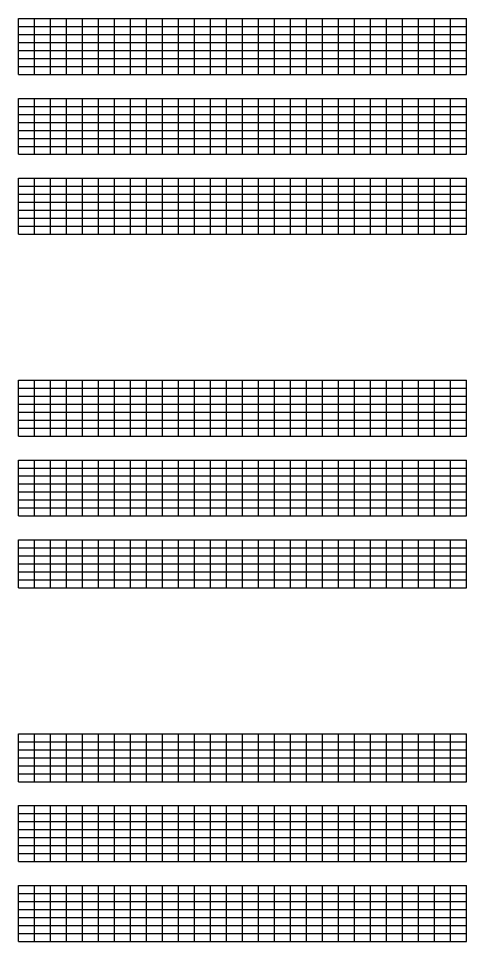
# Model space of a CAD drawing. Extents: x 1374311 to 1383814, y 384102 to 406278.
# Drawn here: x 1374311 to 1374591, y 386053 to 386631 of the extents above; entities that cross this region are included whole.
import ezdxf

# ---------------------------------------------------------------- set-up
doc = ezdxf.new("R2010")
doc.units = 0
doc.layers.add('R_Grid', color=7, linetype='Continuous')

msp = doc.modelspace()

# ---------------------------------------------------------------- linework, layer by layer
at = {"layer": 'R_Grid'}
for p, q in [((1374311.1, 386630.74), (1374591.1, 386630.74)), ((1374311.1, 386595.74), (1374311.1, 386630.74)), ((1374321.1, 386595.74), (1374321.1, 386630.74)), ((1374331.1, 386595.74), (1374331.1, 386630.74)), ((1374341.1, 386595.74), (1374341.1, 386630.74)), ((1374351.1, 386595.74), (1374351.1, 386630.74)), ((1374361.1, 386595.74), (1374361.1, 386630.74)), ((1374371.1, 386595.74), (1374371.1, 386630.74)), ((1374381.1, 386595.74), (1374381.1, 386630.74)), ((1374391.1, 386595.74), (1374391.1, 386630.74)), ((1374401.1, 386595.74), (1374401.1, 386630.74)), ((1374411.1, 386595.74), (1374411.1, 386630.74)), ((1374421.1, 386595.74), (1374421.1, 386630.74)), ((1374431.1, 386595.74), (1374431.1, 386630.74)), ((1374441.1, 386595.74), (1374441.1, 386630.74)), ((1374451.1, 386595.74), (1374451.1, 386630.74)), ((1374461.1, 386595.74), (1374461.1, 386630.74)), ((1374471.1, 386595.74), (1374471.1, 386630.74)), ((1374481.1, 386595.74), (1374481.1, 386630.74)), ((1374491.1, 386595.74), (1374491.1, 386630.74)), ((1374501.1, 386595.74), (1374501.1, 386630.74)), ((1374511.1, 386595.74), (1374511.1, 386630.74)), ((1374521.1, 386595.74), (1374521.1, 386630.74)), ((1374531.1, 386595.74), (1374531.1, 386630.74)), ((1374541.1, 386595.74), (1374541.1, 386630.74)), ((1374551.1, 386595.74), (1374551.1, 386630.74)), ((1374561.1, 386595.74), (1374561.1, 386630.74)), ((1374571.1, 386595.74), (1374571.1, 386630.74)), ((1374581.1, 386595.74), (1374581.1, 386630.74)), ((1374591.1, 386595.74), (1374591.1, 386630.74)), ((1374311.1, 386625.74), (1374591.1, 386625.74)), ((1374311.1, 386620.74), (1374591.1, 386620.74)), ((1374311.1, 386615.74), (1374591.1, 386615.74)), ((1374311.1, 386610.74), (1374591.1, 386610.74)), ((1374311.1, 386605.74), (1374591.1, 386605.74)), ((1374311.1, 386600.74), (1374591.1, 386600.74)), ((1374311.1, 386595.74), (1374591.1, 386595.74)), ((1374311.1, 386580.74), (1374591.1, 386580.74)), ((1374311.1, 386545.74), (1374311.1, 386580.74)), ((1374321.1, 386545.74), (1374321.1, 386580.74)), ((1374331.1, 386545.74), (1374331.1, 386580.74)), ((1374341.1, 386545.74), (1374341.1, 386580.74)), ((1374351.1, 386545.74), (1374351.1, 386580.74)), ((1374361.1, 386545.74), (1374361.1, 386580.74)), ((1374371.1, 386545.74), (1374371.1, 386580.74)), ((1374381.1, 386545.74), (1374381.1, 386580.74)), ((1374391.1, 386545.74), (1374391.1, 386580.74)), ((1374401.1, 386545.74), (1374401.1, 386580.74)), ((1374411.1, 386545.74), (1374411.1, 386580.74)), ((1374421.1, 386545.74), (1374421.1, 386580.74)), ((1374431.1, 386545.74), (1374431.1, 386580.74)), ((1374441.1, 386545.74), (1374441.1, 386580.74)), ((1374451.1, 386545.74), (1374451.1, 386580.74)), ((1374461.1, 386545.74), (1374461.1, 386580.74)), ((1374471.1, 386545.74), (1374471.1, 386580.74)), ((1374481.1, 386545.74), (1374481.1, 386580.74)), ((1374491.1, 386545.74), (1374491.1, 386580.74)), ((1374501.1, 386545.74), (1374501.1, 386580.74)), ((1374511.1, 386545.74), (1374511.1, 386580.74)), ((1374521.1, 386545.74), (1374521.1, 386580.74)), ((1374531.1, 386545.74), (1374531.1, 386580.74)), ((1374541.1, 386545.74), (1374541.1, 386580.74)), ((1374551.1, 386545.74), (1374551.1, 386580.74)), ((1374561.1, 386545.74), (1374561.1, 386580.74)), ((1374571.1, 386545.74), (1374571.1, 386580.74)), ((1374581.1, 386545.74), (1374581.1, 386580.74)), ((1374591.1, 386545.74), (1374591.1, 386580.74)), ((1374311.1, 386575.74), (1374591.1, 386575.74)), ((1374311.1, 386570.74), (1374591.1, 386570.74)), ((1374311.1, 386565.74), (1374591.1, 386565.74)), ((1374311.1, 386560.74), (1374591.1, 386560.74)), ((1374311.1, 386555.74), (1374591.1, 386555.74)), ((1374311.1, 386550.74), (1374591.1, 386550.74)), ((1374311.1, 386545.74), (1374591.1, 386545.74)), ((1374311.1, 386530.74), (1374591.1, 386530.74)), ((1374311.1, 386495.74), (1374311.1, 386530.74)), ((1374321.1, 386495.74), (1374321.1, 386530.74)), ((1374331.1, 386495.74), (1374331.1, 386530.74)), ((1374341.1, 386495.74), (1374341.1, 386530.74)), ((1374351.1, 386495.74), (1374351.1, 386530.74)), ((1374361.1, 386495.74), (1374361.1, 386530.74)), ((1374371.1, 386495.74), (1374371.1, 386530.74)), ((1374381.1, 386495.74), (1374381.1, 386530.74)), ((1374391.1, 386495.74), (1374391.1, 386530.74)), ((1374401.1, 386495.74), (1374401.1, 386530.74)), ((1374411.1, 386495.74), (1374411.1, 386530.74)), ((1374421.1, 386495.74), (1374421.1, 386530.74)), ((1374431.1, 386495.74), (1374431.1, 386530.74)), ((1374441.1, 386495.74), (1374441.1, 386530.74)), ((1374451.1, 386495.74), (1374451.1, 386530.74)), ((1374461.1, 386495.74), (1374461.1, 386530.74)), ((1374471.1, 386495.74), (1374471.1, 386530.74)), ((1374481.1, 386495.74), (1374481.1, 386530.74)), ((1374491.1, 386495.74), (1374491.1, 386530.74)), ((1374501.1, 386495.74), (1374501.1, 386530.74)), ((1374511.1, 386495.74), (1374511.1, 386530.74)), ((1374521.1, 386495.74), (1374521.1, 386530.74)), ((1374531.1, 386495.74), (1374531.1, 386530.74)), ((1374541.1, 386495.74), (1374541.1, 386530.74)), ((1374551.1, 386495.74), (1374551.1, 386530.74)), ((1374561.1, 386495.74), (1374561.1, 386530.74)), ((1374571.1, 386495.74), (1374571.1, 386530.74)), ((1374581.1, 386495.74), (1374581.1, 386530.74)), ((1374591.1, 386495.74), (1374591.1, 386530.74)), ((1374311.1, 386525.74), (1374591.1, 386525.74)), ((1374311.1, 386520.74), (1374591.1, 386520.74)), ((1374311.1, 386515.74), (1374591.1, 386515.74)), ((1374311.1, 386510.74), (1374591.1, 386510.74)), ((1374311.1, 386505.74), (1374591.1, 386505.74)), ((1374311.1, 386500.74), (1374591.1, 386500.74)), ((1374311.1, 386495.74), (1374591.1, 386495.74)), ((1374311.1, 386404.52), (1374591.1, 386404.52)), ((1374311.1, 386369.52), (1374311.1, 386404.52)), ((1374321.1, 386369.52), (1374321.1, 386404.52)), ((1374331.1, 386369.52), (1374331.1, 386404.52)), ((1374341.1, 386369.52), (1374341.1, 386404.52)), ((1374351.1, 386369.52), (1374351.1, 386404.52)), ((1374361.1, 386369.52), (1374361.1, 386404.52)), ((1374371.1, 386369.52), (1374371.1, 386404.52)), ((1374381.1, 386369.52), (1374381.1, 386404.52)), ((1374391.1, 386369.52), (1374391.1, 386404.52)), ((1374401.1, 386369.52), (1374401.1, 386404.52)), ((1374411.1, 386369.52), (1374411.1, 386404.52)), ((1374421.1, 386369.52), (1374421.1, 386404.52)), ((1374431.1, 386369.52), (1374431.1, 386404.52)), ((1374441.1, 386369.52), (1374441.1, 386404.52)), ((1374451.1, 386369.52), (1374451.1, 386404.52)), ((1374461.1, 386369.52), (1374461.1, 386404.52)), ((1374471.1, 386369.52), (1374471.1, 386404.52)), ((1374481.1, 386369.52), (1374481.1, 386404.52)), ((1374491.1, 386369.52), (1374491.1, 386404.52)), ((1374501.1, 386369.52), (1374501.1, 386404.52)), ((1374511.1, 386369.52), (1374511.1, 386404.52)), ((1374521.1, 386369.52), (1374521.1, 386404.52)), ((1374531.1, 386369.52), (1374531.1, 386404.52)), ((1374541.1, 386369.52), (1374541.1, 386404.52)), ((1374551.1, 386369.52), (1374551.1, 386404.52)), ((1374561.1, 386369.52), (1374561.1, 386404.52)), ((1374571.1, 386369.52), (1374571.1, 386404.52)), ((1374581.1, 386369.52), (1374581.1, 386404.52)), ((1374591.1, 386369.52), (1374591.1, 386404.52)), ((1374311.1, 386399.52), (1374591.1, 386399.52)), ((1374311.1, 386394.52), (1374591.1, 386394.52)), ((1374311.1, 386389.52), (1374591.1, 386389.52)), ((1374311.1, 386384.52), (1374591.1, 386384.52)), ((1374311.1, 386379.52), (1374591.1, 386379.52)), ((1374311.1, 386374.52), (1374591.1, 386374.52)), ((1374311.1, 386369.52), (1374591.1, 386369.52)), ((1374311.1, 386354.52), (1374591.1, 386354.52)), ((1374311.1, 386319.52), (1374311.1, 386354.52)), ((1374321.1, 386319.52), (1374321.1, 386354.52)), ((1374331.1, 386319.52), (1374331.1, 386354.52)), ((1374341.1, 386319.52), (1374341.1, 386354.52)), ((1374351.1, 386319.52), (1374351.1, 386354.52)), ((1374361.1, 386319.52), (1374361.1, 386354.52)), ((1374371.1, 386319.52), (1374371.1, 386354.52)), ((1374381.1, 386319.52), (1374381.1, 386354.52)), ((1374391.1, 386319.52), (1374391.1, 386354.52)), ((1374401.1, 386319.52), (1374401.1, 386354.52)), ((1374411.1, 386319.52), (1374411.1, 386354.52)), ((1374421.1, 386319.52), (1374421.1, 386354.52)), ((1374431.1, 386319.52), (1374431.1, 386354.52)), ((1374441.1, 386319.52), (1374441.1, 386354.52)), ((1374451.1, 386319.52), (1374451.1, 386354.52)), ((1374461.1, 386319.52), (1374461.1, 386354.52)), ((1374471.1, 386319.52), (1374471.1, 386354.52)), ((1374481.1, 386319.52), (1374481.1, 386354.52)), ((1374491.1, 386319.52), (1374491.1, 386354.52)), ((1374501.1, 386319.52), (1374501.1, 386354.52)), ((1374511.1, 386319.52), (1374511.1, 386354.52)), ((1374521.1, 386319.52), (1374521.1, 386354.52)), ((1374531.1, 386319.52), (1374531.1, 386354.52)), ((1374541.1, 386319.52), (1374541.1, 386354.52)), ((1374551.1, 386319.52), (1374551.1, 386354.52)), ((1374561.1, 386319.52), (1374561.1, 386354.52)), ((1374571.1, 386319.52), (1374571.1, 386354.52)), ((1374581.1, 386319.52), (1374581.1, 386354.52)), ((1374591.1, 386319.52), (1374591.1, 386354.52)), ((1374311.1, 386349.52), (1374591.1, 386349.52)), ((1374311.1, 386344.52), (1374591.1, 386344.52)), ((1374311.1, 386339.52), (1374591.1, 386339.52)), ((1374311.1, 386334.52), (1374591.1, 386334.52)), ((1374311.1, 386329.52), (1374591.1, 386329.52)), ((1374311.1, 386324.52), (1374591.1, 386324.52)), ((1374311.1, 386319.52), (1374591.1, 386319.52)), ((1374311.1, 386304.52), (1374591.1, 386304.52)), ((1374311.1, 386274.52), (1374311.1, 386304.52)), ((1374321.1, 386274.52), (1374321.1, 386304.52)), ((1374331.1, 386274.52), (1374331.1, 386304.52)), ((1374341.1, 386274.52), (1374341.1, 386304.52)), ((1374351.1, 386274.52), (1374351.1, 386304.52)), ((1374361.1, 386274.52), (1374361.1, 386304.52)), ((1374371.1, 386274.52), (1374371.1, 386304.52)), ((1374381.1, 386274.52), (1374381.1, 386304.52)), ((1374391.1, 386274.52), (1374391.1, 386304.52)), ((1374401.1, 386274.52), (1374401.1, 386304.52)), ((1374411.1, 386274.52), (1374411.1, 386304.52)), ((1374421.1, 386274.52), (1374421.1, 386304.52)), ((1374431.1, 386274.52), (1374431.1, 386304.52)), ((1374441.1, 386274.52), (1374441.1, 386304.52)), ((1374451.1, 386274.52), (1374451.1, 386304.52)), ((1374461.1, 386274.52), (1374461.1, 386304.52)), ((1374471.1, 386274.52), (1374471.1, 386304.52)), ((1374481.1, 386274.52), (1374481.1, 386304.52)), ((1374491.1, 386274.52), (1374491.1, 386304.52)), ((1374501.1, 386274.52), (1374501.1, 386304.52)), ((1374511.1, 386274.52), (1374511.1, 386304.52)), ((1374521.1, 386274.52), (1374521.1, 386304.52)), ((1374531.1, 386274.52), (1374531.1, 386304.52)), ((1374541.1, 386274.52), (1374541.1, 386304.52)), ((1374551.1, 386274.52), (1374551.1, 386304.52)), ((1374561.1, 386274.52), (1374561.1, 386304.52)), ((1374571.1, 386274.52), (1374571.1, 386304.52)), ((1374581.1, 386274.52), (1374581.1, 386304.52)), ((1374591.1, 386274.52), (1374591.1, 386304.52)), ((1374311.1, 386299.52), (1374591.1, 386299.52)), ((1374311.1, 386294.52), (1374591.1, 386294.52)), ((1374311.1, 386289.52), (1374591.1, 386289.52)), ((1374311.1, 386284.52), (1374591.1, 386284.52)), ((1374311.1, 386279.52), (1374591.1, 386279.52)), ((1374311.1, 386274.52), (1374591.1, 386274.52)), ((1374311.1, 386183.3), (1374591.1, 386183.3)), ((1374311.1, 386153.3), (1374311.1, 386183.3)), ((1374321.1, 386153.3), (1374321.1, 386183.3)), ((1374331.1, 386153.3), (1374331.1, 386183.3)), ((1374341.1, 386153.3), (1374341.1, 386183.3)), ((1374351.1, 386153.3), (1374351.1, 386183.3)), ((1374361.1, 386153.3), (1374361.1, 386183.3)), ((1374371.1, 386153.3), (1374371.1, 386183.3)), ((1374381.1, 386153.3), (1374381.1, 386183.3)), ((1374391.1, 386153.3), (1374391.1, 386183.3)), ((1374401.1, 386153.3), (1374401.1, 386183.3)), ((1374411.1, 386153.3), (1374411.1, 386183.3)), ((1374421.1, 386153.3), (1374421.1, 386183.3)), ((1374431.1, 386153.3), (1374431.1, 386183.3)), ((1374441.1, 386153.3), (1374441.1, 386183.3)), ((1374451.1, 386153.3), (1374451.1, 386183.3)), ((1374461.1, 386153.3), (1374461.1, 386183.3)), ((1374471.1, 386153.3), (1374471.1, 386183.3)), ((1374481.1, 386153.3), (1374481.1, 386183.3)), ((1374491.1, 386153.3), (1374491.1, 386183.3)), ((1374501.1, 386153.3), (1374501.1, 386183.3)), ((1374511.1, 386153.3), (1374511.1, 386183.3)), ((1374521.1, 386153.3), (1374521.1, 386183.3)), ((1374531.1, 386153.3), (1374531.1, 386183.3)), ((1374541.1, 386153.3), (1374541.1, 386183.3)), ((1374551.1, 386153.3), (1374551.1, 386183.3)), ((1374561.1, 386153.3), (1374561.1, 386183.3)), ((1374571.1, 386153.3), (1374571.1, 386183.3)), ((1374581.1, 386153.3), (1374581.1, 386183.3)), ((1374591.1, 386153.3), (1374591.1, 386183.3)), ((1374311.1, 386178.3), (1374591.1, 386178.3)), ((1374311.1, 386173.3), (1374591.1, 386173.3)), ((1374311.1, 386168.3), (1374591.1, 386168.3)), ((1374311.1, 386163.3), (1374591.1, 386163.3)), ((1374311.1, 386158.3), (1374591.1, 386158.3)), ((1374311.1, 386153.3), (1374591.1, 386153.3)), ((1374311.1, 386138.3), (1374591.1, 386138.3)), ((1374311.1, 386103.3), (1374311.1, 386138.3)), ((1374321.1, 386103.3), (1374321.1, 386138.3)), ((1374331.1, 386103.3), (1374331.1, 386138.3)), ((1374341.1, 386103.3), (1374341.1, 386138.3)), ((1374351.1, 386103.3), (1374351.1, 386138.3)), ((1374361.1, 386103.3), (1374361.1, 386138.3)), ((1374371.1, 386103.3), (1374371.1, 386138.3)), ((1374381.1, 386103.3), (1374381.1, 386138.3)), ((1374391.1, 386103.3), (1374391.1, 386138.3)), ((1374401.1, 386103.3), (1374401.1, 386138.3)), ((1374411.1, 386103.3), (1374411.1, 386138.3)), ((1374421.1, 386103.3), (1374421.1, 386138.3)), ((1374431.1, 386103.3), (1374431.1, 386138.3)), ((1374441.1, 386103.3), (1374441.1, 386138.3)), ((1374451.1, 386103.3), (1374451.1, 386138.3)), ((1374461.1, 386103.3), (1374461.1, 386138.3)), ((1374471.1, 386103.3), (1374471.1, 386138.3)), ((1374481.1, 386103.3), (1374481.1, 386138.3)), ((1374491.1, 386103.3), (1374491.1, 386138.3)), ((1374501.1, 386103.3), (1374501.1, 386138.3)), ((1374511.1, 386103.3), (1374511.1, 386138.3)), ((1374521.1, 386103.3), (1374521.1, 386138.3)), ((1374531.1, 386103.3), (1374531.1, 386138.3)), ((1374541.1, 386103.3), (1374541.1, 386138.3)), ((1374551.1, 386103.3), (1374551.1, 386138.3)), ((1374561.1, 386103.3), (1374561.1, 386138.3)), ((1374571.1, 386103.3), (1374571.1, 386138.3)), ((1374581.1, 386103.3), (1374581.1, 386138.3)), ((1374591.1, 386103.3), (1374591.1, 386138.3)), ((1374311.1, 386133.3), (1374591.1, 386133.3)), ((1374311.1, 386128.3), (1374591.1, 386128.3)), ((1374311.1, 386123.3), (1374591.1, 386123.3)), ((1374311.1, 386118.3), (1374591.1, 386118.3)), ((1374311.1, 386113.3), (1374591.1, 386113.3)), ((1374311.1, 386108.3), (1374591.1, 386108.3)), ((1374311.1, 386103.3), (1374591.1, 386103.3)), ((1374311.1, 386088.3), (1374591.1, 386088.3)), ((1374311.1, 386053.3), (1374311.1, 386088.3)), ((1374321.1, 386053.3), (1374321.1, 386088.3)), ((1374331.1, 386053.3), (1374331.1, 386088.3)), ((1374341.1, 386053.3), (1374341.1, 386088.3)), ((1374351.1, 386053.3), (1374351.1, 386088.3)), ((1374361.1, 386053.3), (1374361.1, 386088.3)), ((1374371.1, 386053.3), (1374371.1, 386088.3)), ((1374381.1, 386053.3), (1374381.1, 386088.3)), ((1374391.1, 386053.3), (1374391.1, 386088.3)), ((1374401.1, 386053.3), (1374401.1, 386088.3)), ((1374411.1, 386053.3), (1374411.1, 386088.3)), ((1374421.1, 386053.3), (1374421.1, 386088.3)), ((1374431.1, 386053.3), (1374431.1, 386088.3)), ((1374441.1, 386053.3), (1374441.1, 386088.3)), ((1374451.1, 386053.3), (1374451.1, 386088.3)), ((1374461.1, 386053.3), (1374461.1, 386088.3)), ((1374471.1, 386053.3), (1374471.1, 386088.3)), ((1374481.1, 386053.3), (1374481.1, 386088.3)), ((1374491.1, 386053.3), (1374491.1, 386088.3)), ((1374501.1, 386053.3), (1374501.1, 386088.3)), ((1374511.1, 386053.3), (1374511.1, 386088.3)), ((1374521.1, 386053.3), (1374521.1, 386088.3)), ((1374531.1, 386053.3), (1374531.1, 386088.3)), ((1374541.1, 386053.3), (1374541.1, 386088.3)), ((1374551.1, 386053.3), (1374551.1, 386088.3)), ((1374561.1, 386053.3), (1374561.1, 386088.3)), ((1374571.1, 386053.3), (1374571.1, 386088.3)), ((1374581.1, 386053.3), (1374581.1, 386088.3)), ((1374591.1, 386053.3), (1374591.1, 386088.3)), ((1374311.1, 386083.3), (1374591.1, 386083.3)), ((1374311.1, 386078.3), (1374591.1, 386078.3)), ((1374311.1, 386073.3), (1374591.1, 386073.3)), ((1374311.1, 386068.3), (1374591.1, 386068.3)), ((1374311.1, 386063.3), (1374591.1, 386063.3)), ((1374311.1, 386058.3), (1374591.1, 386058.3)), ((1374311.1, 386053.3), (1374591.1, 386053.3))]:
    msp.add_line(p, q, dxfattribs=at)

doc.saveas('drawing.dxf')
